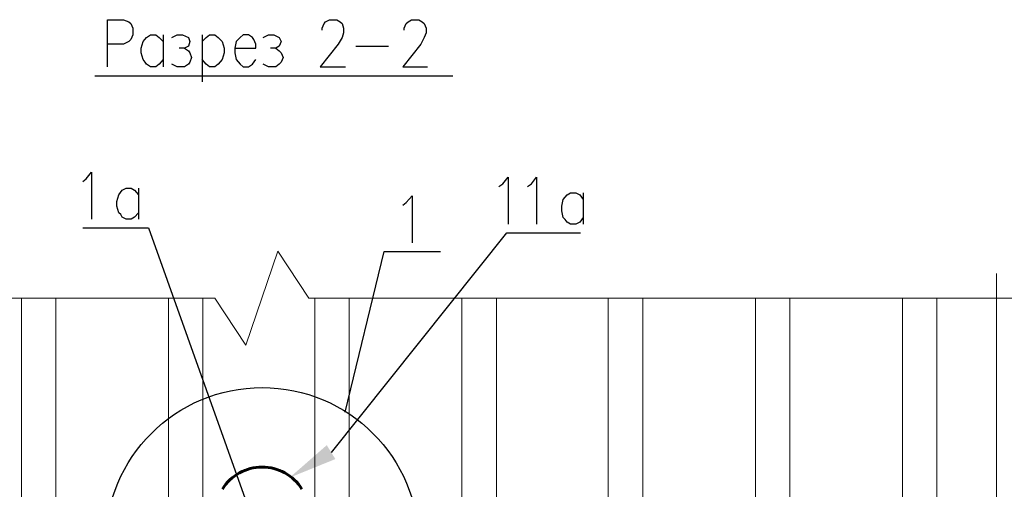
# Model space of a CAD drawing. Header units: millimetres. Extents: x 2063114 to 14983986, y -126020516 to 213791.
# Tile 306 of 656: x 2371783 to 2375658, y -1183921 to -1182072. Entities that reach past the tile are written whole.
import ezdxf

# ---------------------------------------------------------------- set-up
doc = ezdxf.new("R2010")
doc.units = ezdxf.units.MM
doc.layers.add('PDF2_Geometry', color=7, linetype='Continuous')
doc.layers.add('PDF2_Solid Fills', color=7, linetype='Continuous')

msp = doc.modelspace()

# ---------------------------------------------------------------- linework, layer by layer
at = {"layer": 'PDF2_Geometry', "linetype": 'ByBlock', "lineweight": 25}
for points in [[(2372128.75376, -1182257.31243), (2372128.75376, -1182072.21052), (2372191.32342, -1182072.21052), (2372212.17997, -1182080.03173), (2372220.00118, -1182087.85293), (2372227.82239, -1182106.10242), (2372227.82239, -1182132.17311), (2372220.00118, -1182150.42259), (2372212.17997, -1182158.2438), (2372191.32342, -1182168.67208), (2372128.75376, -1182168.67208)], [(2372973.44417, -1182113.92362), (2372973.44417, -1182106.10242), (2372981.26538, -1182087.85293), (2372986.47952, -1182080.03173), (2373002.12193, -1182072.21052), (2373030.79969, -1182072.21052), (2373043.83504, -1182080.03173), (2373051.65624, -1182087.85293), (2373056.87038, -1182106.10242), (2373056.87038, -1182124.3519), (2373051.65624, -1182142.60139), (2373036.01383, -1182168.67208), (2372965.62296, -1182257.31243), (2373064.69159, -1182257.31243)], [(2373296.72075, -1182113.92362), (2373296.72075, -1182106.10242), (2373304.54195, -1182087.85293), (2373312.36316, -1182080.03173), (2373325.39851, -1182072.21052), (2373354.07627, -1182072.21052), (2373367.11161, -1182080.03173), (2373374.93282, -1182087.85293), (2373382.75403, -1182106.10242), (2373382.75403, -1182124.3519), (2373374.93282, -1182142.60139), (2373361.89748, -1182168.67208), (2373291.50661, -1182257.31243), (2373387.96817, -1182257.31243)], [(2372347.74757, -1182228.63467), (2372332.10515, -1182246.88415), (2372319.06981, -1182257.31243), (2372298.21325, -1182257.31243), (2372282.57084, -1182246.88415), (2372277.3567, -1182239.06294), (2372269.53549, -1182228.63467), (2372261.71429, -1182202.56398), (2372261.71429, -1182184.31449), (2372269.53549, -1182158.2438), (2372282.57084, -1182142.60139), (2372298.21325, -1182132.17311), (2372319.06981, -1182132.17311), (2372332.10515, -1182142.60139), (2372347.74757, -1182158.2438)], [(2372347.74757, -1182132.17311), (2372347.74757, -1182257.31243)], [(2372381.63947, -1182142.60139), (2372402.49602, -1182132.17311), (2372423.35257, -1182132.17311), (2372446.8162, -1182142.60139), (2372452.03033, -1182158.2438), (2372446.8162, -1182176.49328), (2372431.17378, -1182184.31449), (2372410.31723, -1182184.31449)], [(2372501.56465, -1182132.17311), (2372501.56465, -1182317.27502)], [(2372501.56465, -1182158.2438), (2372517.20706, -1182142.60139), (2372530.24241, -1182132.17311), (2372551.09896, -1182132.17311), (2372564.13431, -1182142.60139), (2372579.77672, -1182158.2438), (2372587.59793, -1182184.31449), (2372587.59793, -1182202.56398), (2372579.77672, -1182228.63467), (2372564.13431, -1182246.88415), (2372551.09896, -1182257.31243), (2372530.24241, -1182257.31243), (2372517.20706, -1182246.88415), (2372501.56465, -1182228.63467)], [(2372629.31104, -1182184.31449), (2372712.73725, -1182184.31449), (2372712.73725, -1182168.67208), (2372704.91604, -1182150.42259), (2372699.70191, -1182142.60139), (2372684.05949, -1182132.17311), (2372663.20294, -1182132.17311), (2372650.16759, -1182142.60139), (2372634.52518, -1182158.2438), (2372629.31104, -1182184.31449), (2372629.31104, -1182202.56398), (2372634.52518, -1182228.63467), (2372650.16759, -1182246.88415), (2372663.20294, -1182257.31243), (2372684.05949, -1182257.31243), (2372699.70191, -1182246.88415), (2372712.73725, -1182228.63467)], [(2372741.41501, -1182142.60139), (2372762.27157, -1182132.17311), (2372783.12812, -1182132.17311), (2372803.98467, -1182142.60139), (2372811.80588, -1182158.2438), (2372803.98467, -1182176.49328), (2372790.94933, -1182184.31449), (2372770.09277, -1182184.31449)], [(2372431.17378, -1182184.31449), (2372446.8162, -1182194.74277), (2372452.03033, -1182202.56398), (2372459.85154, -1182220.81346), (2372452.03033, -1182239.06294), (2372446.8162, -1182246.88415), (2372431.17378, -1182257.31243), (2372402.49602, -1182257.31243), (2372381.63947, -1182246.88415)], [(2372790.94933, -1182184.31449), (2372803.98467, -1182194.74277), (2372811.80588, -1182202.56398), (2372819.62709, -1182220.81346), (2372811.80588, -1182239.06294), (2372803.98467, -1182246.88415), (2372790.94933, -1182257.31243), (2372762.27157, -1182257.31243), (2372741.41501, -1182246.88415)], [(2373106.4047, -1182176.49328), (2373234.15109, -1182176.49328)], [(2372079.21944, -1182293.8114), (2373487.4143, -1182293.8114)], [(2372032.08664, -1182709.29823), (2372045.12199, -1182698.86995), (2372065.97854, -1182672.79926), (2372065.97854, -1182857.90117)], [(2373668.86099, -1182728.23442), (2373684.50341, -1182717.80614), (2373705.35996, -1182691.73545), (2373705.35996, -1182876.83736)], [(2373780.96497, -1182728.23442), (2373796.60738, -1182717.80614), (2373817.46393, -1182691.73545), (2373817.46393, -1182876.83736)], [(2372251.08045, -1182831.83048), (2372235.43804, -1182850.07996), (2372222.40269, -1182857.90117), (2372201.54614, -1182857.90117), (2372185.90372, -1182850.07996), (2372180.68958, -1182839.65169), (2372172.86838, -1182831.83048), (2372165.04717, -1182805.75979), (2372165.04717, -1182787.5103), (2372172.86838, -1182761.43961), (2372185.90372, -1182743.19013), (2372201.54614, -1182735.36892), (2372222.40269, -1182735.36892), (2372235.43804, -1182743.19013), (2372251.08045, -1182761.43961)], [(2372251.08045, -1182735.36892), (2372251.08045, -1182857.90117)], [(2373290.6787, -1182802.48763), (2373303.71404, -1182792.05935), (2373327.17767, -1182765.98866), (2373327.17767, -1182951.09057)], [(2373999.95878, -1182850.76667), (2373986.92343, -1182869.01615), (2373971.28102, -1182876.83736), (2373950.42446, -1182876.83736), (2373937.38912, -1182869.01615), (2373929.56791, -1182858.58788), (2373921.7467, -1182850.76667), (2373916.53256, -1182824.69598), (2373916.53256, -1182806.44649), (2373921.7467, -1182780.3758), (2373937.38912, -1182762.12632), (2373950.42446, -1182754.30511), (2373971.28102, -1182754.30511), (2373986.92343, -1182762.12632), (2373999.95878, -1182780.3758)], [(2373999.95878, -1182754.30511), (2373999.95878, -1182876.83736)], [(2372032.08664, -1182891.79307), (2372290.18649, -1182891.79307), (2372670.81859, -1183958.08436)], [(2373009.73758, -1183775.58952), (2373700.14582, -1182910.72926), (2373989.5305, -1182910.72926)], [(2373064.48603, -1183616.5583), (2373217.68076, -1182984.98247), (2373439.28164, -1182984.98247)]]:
    msp.add_lwpolyline(points, dxfattribs=at)
at = {"layer": 'PDF2_Geometry', "linetype": 'ByBlock', "lineweight": 13}
for points in [[(2369690.92766, -1183168.1424), (2372550.89341, -1183168.1424), (2372673.42566, -1183353.24432), (2372798.56498, -1182983.04049), (2372921.09723, -1183168.1424), (2375723.69659, -1183168.1424)], [(2375627.23503, -1183071.68084), (2375627.23503, -1185154.72911), (2375442.13312, -1185277.26136), (2375812.33694, -1185399.79362), (2375627.23503, -1185524.93294), (2375627.23503, -1188035.54055)], [(2371925.19681, -1184951.37772), (2371925.19681, -1183168.1424), (2371789.62921, -1183168.1424), (2371789.62921, -1185165.15739)], [(2372503.96616, -1184044.11765), (2372503.96616, -1183168.1424), (2372368.39857, -1183168.1424), (2372368.39857, -1184231.82663)], [(2373080.12845, -1184221.39835), (2373080.12845, -1183168.1424), (2372944.56085, -1183168.1424), (2372944.56085, -1184007.61868)], [(2373658.89781, -1185128.65842), (2373658.89781, -1183168.1424), (2373523.33021, -1183168.1424), (2373523.33021, -1184914.87875)], [(2374235.06009, -1186035.91849), (2374235.06009, -1183168.1424), (2374099.4925, -1183168.1424), (2374099.4925, -1185822.13882)], [(2374813.82945, -1186943.17857), (2374813.82945, -1183168.1424), (2374678.26185, -1183168.1424), (2374678.26185, -1186729.39889)]]:
    msp.add_lwpolyline(points, dxfattribs=at)
msp.add_lwpolyline([(2375257.03121, -1187787.86898), (2375392.59881, -1187787.86898), (2375392.59881, -1183168.1424), (2375257.03121, -1183168.1424)], close=True, dxfattribs=at)
at = {"layer": 'PDF2_Geometry', "linetype": 'ByBlock', "lineweight": 25}
msp.add_circle((2372737.33108, -1184136.63637), 616.53963, dxfattribs=at)
at = {"layer": 'PDF2_Geometry', "linetype": 'ByBlock', "lineweight": 60}
msp.add_arc((2372737.30697, -1184016.89393), 183.94888, 31.88149746, 148.15021926, dxfattribs=at)
at = {"layer": 'PDF2_Solid Fills', "linetype": 'ByBlock', "transparency": 33554559}
msp.add_solid([(2373025.38, -1183801.66021), (2372845.49222, -1183874.65815), (2372991.4881, -1183746.91176)], dxfattribs=at)

doc.saveas('drawing.dxf')
